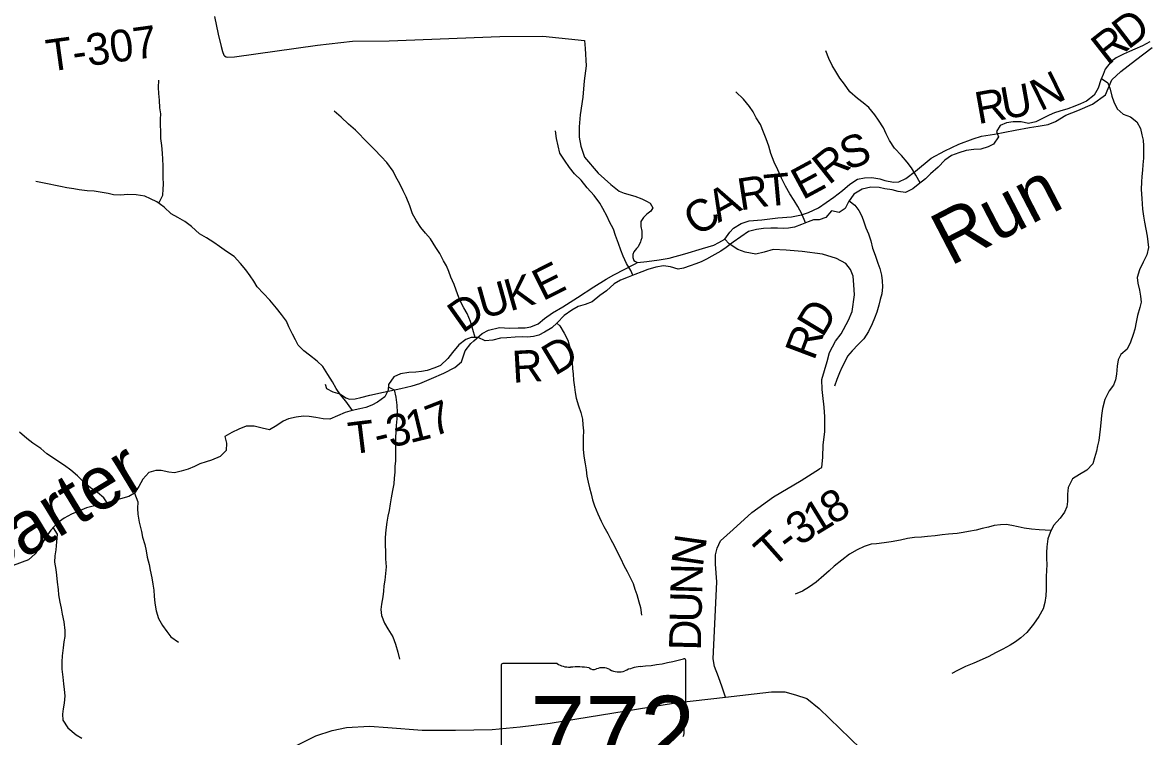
# Model space of a CAD drawing. Extents: x 1578669 to 1989827, y 208020 to 553079.
# Drawn here: x 1763570 to 1774179, y 367313 to 374035 of the extents above; entities that cross this region are included whole.
import ezdxf

# ---------------------------------------------------------------- set-up
doc = ezdxf.new("R2010")
doc.units = 0
for name, color, linetype in [('GM_X_Minor_River', 7, 'Continuous'), ('GM_X_Minor_River_Text', 7, 'Continuous'), ('GM_X_State_Location', 7, 'Continuous'), ('GM_X_State_Route', 7, 'Continuous'), ('GM_X_State_Shield', 7, 'Continuous'), ('GM_X_Township_Road', 7, 'Continuous'), ('GM_X_Township_Road_Text', 7, 'Continuous')]:
    doc.layers.add(name, color=color, linetype=linetype)

msp = doc.modelspace()

# ---------------------------------------------------------------- linework, layer by layer
at = {"layer": 'GM_X_Minor_River'}
for points in [[(1774184, 373853), (1774114, 373817), (1774040, 373785), (1773990, 373763), (1773936, 373737), (1773867, 373703), (1773817, 373669), (1773763, 373597), (1773743, 373547), (1773721, 373495), (1773695, 373417), (1773658, 373353), (1773586, 373295), (1773530, 373269), (1773476, 373249), (1773410, 373224), (1773334, 373202), (1773284, 373184), (1773234, 373162), (1773110, 373100), (1773040, 373086), (1772970, 373099), (1772896, 373101), (1772834, 373091), (1772772, 373065), (1772740, 373009), (1772758, 372959), (1772712, 372891), (1772662, 372865), (1772590, 372843), (1772524, 372840), (1772452, 372830), (1772384, 372810), (1772316, 372782), (1772252, 372740), (1772191, 372674), (1772119, 372610), (1772069, 372564), (1772001, 372511), (1771951, 372471), (1771883, 372435), (1771813, 372445), (1771757, 372459), (1771689, 372471), (1771633, 372482), (1771555, 372484), (1771473, 372466), (1771397, 372420), (1771347, 372348), (1771315, 372284), (1771257, 372246), (1771187, 372261), (1771133, 372199), (1771069, 372179), (1771015, 372179), (1770965, 372159), (1770903, 372133), (1770837, 372109), (1770781, 372100), (1770729, 372096), (1770677, 372098), (1770613, 372100), (1770545, 372096), (1770479, 372086), (1770405, 372069), (1770333, 372019), (1770261, 371967), (1770195, 371917), (1770143, 371883), (1770059, 371835), (1770008, 371807), (1769958, 371783)], [(1772021, 372526), (1771981, 372597), (1771938, 372667), (1771898, 372721), (1771844, 372784), (1771780, 372852), (1771733, 372924), (1771701, 372987), (1771675, 373043), (1771629, 373115), (1771592, 373167), (1771538, 373234), (1771484, 373280), (1771430, 373320), (1771359, 373382), (1771307, 373455), (1771265, 373513), (1771225, 373575), (1771192, 373632), (1771160, 373696), (1771132, 373770)], [(1764852, 372335), (1764889, 372411), (1764893, 372465), (1764897, 372515), (1764893, 372576), (1764893, 372630), (1764892, 372686), (1764890, 372750), (1764886, 372804), (1764882, 372876), (1764872, 372944), (1764871, 373005), (1764869, 373075), (1764869, 373127), (1764871, 373177), (1764863, 373233), (1764858, 373305), (1764854, 373367), (1764850, 373424), (1764854, 373494)], [(1773726, 373508), (1773787, 373469), (1773809, 373409), (1773826, 373343), (1773844, 373290), (1773874, 373222), (1773932, 373172), (1773999, 373148), (1774061, 373101), (1774095, 373037), (1774107, 372977), (1774119, 372927), (1774124, 372875), (1774124, 372758), (1774118, 372696), (1774112, 372644), (1774106, 372586), (1774103, 372534), (1774101, 372464), (1774107, 372378), (1774114, 372277), (1774122, 372211), (1774132, 372157), (1774144, 372091), (1774158, 372023), (1774165, 371969), (1774169, 371918), (1774153, 371848), (1774121, 371778), (1774085, 371706), (1774062, 371634), (1774068, 371580), (1774084, 371514), (1774096, 371458), (1774100, 371403), (1774089, 371351), (1774065, 371277), (1774055, 371213), (1774041, 371147), (1774025, 371097), (1774000, 371025), (1773968, 370959), (1773910, 370911), (1773884, 370859), (1773874, 370801), (1773868, 370723), (1773859, 370671), (1773839, 370621), (1773801, 370567), (1773759, 370487), (1773737, 370400), (1773726, 370334), (1773720, 370266), (1773716, 370206), (1773710, 370152), (1773702, 370100), (1773691, 370050), (1773679, 369998), (1773663, 369936), (1773645, 369880), (1773589, 369820), (1773521, 369780), (1773453, 369738), (1773414, 369658), (1773408, 369596), (1773408, 369526), (1773400, 369475), (1773378, 369425), (1773339, 369367), (1773275, 369300), (1773243, 369235), (1773221, 369175), (1773213, 369097), (1773210, 369045), (1773210, 368987), (1773212, 368935), (1773210, 368871), (1773208, 368821), (1773206, 368753), (1773205, 368698), (1773203, 368638), (1773195, 368574), (1773177, 368514), (1773137, 368442), (1773086, 368370), (1773024, 368292), (1772968, 368242), (1772918, 368204), (1772868, 368172), (1772800, 368134), (1772730, 368099), (1772666, 368065), (1772576, 368025), (1772526, 368003), (1772448, 367973), (1772372, 367935), (1772317, 367905)], [(1770942, 372150), (1770905, 372233), (1770867, 372304), (1770834, 372360), (1770794, 372422), (1770754, 372496), (1770716, 372569), (1770679, 372647), (1770645, 372721), (1770615, 372802), (1770594, 372872), (1770572, 372940), (1770544, 373004), (1770516, 373075), (1770477, 373137), (1770449, 373193), (1770415, 373245), (1770357, 373314), (1770286, 373384)], [(1767832, 371071), (1767786, 371219), (1767755, 371296), (1767723, 371348), (1767691, 371416), (1767669, 371470), (1767632, 371568), (1767602, 371639), (1767584, 371691), (1767560, 371743), (1767534, 371793), (1767499, 371862), (1767461, 371918), (1767411, 371998), (1767363, 372052), (1767320, 372105), (1767278, 372167), (1767242, 372233), (1767216, 372309), (1767181, 372394), (1767153, 372450), (1767123, 372516), (1767085, 372582), (1767058, 372635), (1766998, 372717), (1766946, 372773), (1766884, 372840), (1766821, 372902), (1766703, 373021), (1766637, 373079), (1766570, 373143), (1766502, 373202)], [(1769314, 371656), (1769295, 371699), (1769257, 371768), (1769225, 371836), (1769201, 371892), (1769180, 371956), (1769152, 372029), (1769132, 372091), (1769096, 372159), (1769075, 372209), (1769033, 372284), (1769003, 372334), (1768951, 372406), (1768886, 372478), (1768828, 372551), (1768766, 372611), (1768720, 372669), (1768671, 372738), (1768629, 372806), (1768611, 372874), (1768595, 372942), (1768588, 373015)], [(1766675, 370383), (1766613, 370471), (1766563, 370530), (1766521, 370588), (1766487, 370652), (1766444, 370720), (1766398, 370797), (1766342, 370847), (1766272, 370903), (1766217, 370944), (1766163, 370996), (1766139, 371048), (1766111, 371100), (1766078, 371169), (1766054, 371223), (1766008, 371287), (1765960, 371345), (1765897, 371422), (1765839, 371484), (1765777, 371548), (1765747, 371599), (1765713, 371649), (1765672, 371707), (1765620, 371765), (1765562, 371832), (1765490, 371880), (1765425, 371926), (1765369, 371963), (1765301, 372007), (1765237, 372045), (1765161, 372114), (1765098, 372162), (1765032, 372200), (1764970, 372235), (1764904, 372297), (1764834, 372347), (1764773, 372376), (1764721, 372400), (1764639, 372412), (1764561, 372416), (1764493, 372411), (1764427, 372413), (1764375, 372425), (1764243, 372447), (1764179, 372452), (1764103, 372460), (1764051, 372468), (1763988, 372478), (1763926, 372491), (1763774, 372523), (1763694, 372539)], [(1771353, 372356), (1771405, 372316), (1771443, 372266), (1771471, 372212), (1771490, 372159), (1771510, 372101), (1771534, 372047), (1771556, 371979), (1771573, 371911), (1771597, 371844), (1771623, 371770), (1771641, 371720), (1771657, 371656), (1771664, 371602), (1771666, 371546), (1771658, 371481), (1771644, 371427), (1771630, 371375), (1771611, 371307), (1771591, 371251), (1771567, 371197), (1771535, 371127), (1771489, 371057), (1771435, 371003), (1771380, 370945), (1771336, 370893), (1771310, 370839), (1771284, 370787), (1771260, 370737), (1771236, 370675), (1771213, 370611)], [(1769958, 371783), (1769908, 371762), (1769856, 371744), (1769792, 371724), (1769742, 371712), (1769669, 371736), (1769603, 371745), (1769531, 371731), (1769455, 371709), (1769401, 371689), (1769333, 371663), (1769271, 371639), (1769198, 371608), (1769140, 371576), (1769066, 371510), (1769004, 371464), (1768932, 371404), (1768866, 371380), (1768802, 371360), (1768740, 371328), (1768670, 371276), (1768604, 371209), (1768554, 371161), (1768483, 371119), (1768429, 371093), (1768379, 371079), (1768325, 371073), (1768273, 371077), (1768208, 371072), (1768130, 371068), (1768068, 371062), (1767996, 371044), (1767926, 371038), (1767860, 371071), (1767792, 371071), (1767742, 371051), (1767676, 371001), (1767618, 370927), (1767575, 370873), (1767503, 370805), (1767451, 370783), (1767379, 370760), (1767327, 370748), (1767273, 370744), (1767205, 370740), (1767129, 370728), (1767065, 370700), (1767015, 370628), (1767011, 370574), (1766979, 370510), (1766911, 370460), (1766858, 370433), (1766800, 370411), (1766744, 370397), (1766674, 370383), (1766606, 370365), (1766534, 370333), (1766464, 370302), (1766400, 370304), (1766332, 370316), (1766269, 370326), (1766215, 370328), (1766145, 370319), (1766073, 370305), (1766023, 370281), (1765965, 370241), (1765896, 370199), (1765825, 370215), (1765751, 370234), (1765675, 370234), (1765607, 370206), (1765541, 370176), (1765475, 370136), (1765490, 370074), (1765486, 370006), (1765430, 369948), (1765348, 369914), (1765298, 369898), (1765240, 369879), (1765190, 369855), (1765130, 369831), (1765062, 369811), (1765000, 369795), (1764948, 369803), (1764876, 369816), (1764824, 369818), (1764758, 369798), (1764702, 369736), (1764664, 369668), (1764623, 369604), (1764569, 369572), (1764491, 369550), (1764425, 369532), (1764365, 369513), (1764311, 369499), (1764247, 369485), (1764173, 369467), (1764105, 369439), (1764031, 369407), (1763963, 369368), (1763895, 369322)], [(1768601, 371206), (1768628, 371178), (1768669, 371112), (1768703, 371044), (1768727, 370954), (1768738, 370885), (1768744, 370835), (1768748, 370779), (1768754, 370723), (1768758, 370667), (1768765, 370603), (1768773, 370551), (1768783, 370498), (1768805, 370426), (1768825, 370364), (1768842, 370302), (1768846, 370248), (1768850, 370192), (1768848, 370129), (1768848, 370079), (1768849, 370019), (1768855, 369953), (1768865, 369879), (1768875, 369825), (1768883, 369764), (1768894, 369706), (1768906, 369654), (1768922, 369598), (1768936, 369540), (1768954, 369484), (1768985, 369409), (1769017, 369341), (1769043, 369289), (1769079, 369223), (1769108, 369168), (1769138, 369112), (1769170, 369044), (1769202, 368986), (1769232, 368922), (1769263, 368865), (1769293, 368803), (1769317, 368753), (1769335, 368699), (1769354, 368649), (1769372, 368582), (1769388, 368526), (1769398, 368454)], [(1767013, 370605), (1767067, 370578), (1767083, 370508), (1767092, 370434), (1767096, 370364), (1767094, 370305), (1767088, 370241), (1767083, 370181), (1767081, 370127), (1767081, 369907), (1767076, 369855), (1767074, 369802), (1767068, 369744), (1767064, 369692), (1767054, 369628), (1767041, 369560), (1767031, 369504), (1767021, 369442), (1767009, 369386), (1766999, 369332), (1766990, 369258), (1766984, 369187), (1766982, 369121), (1766988, 369049), (1766988, 368985), (1766993, 368909), (1766987, 368849), (1766981, 368785), (1766971, 368730), (1766967, 368680), (1766960, 368628), (1766950, 368558), (1766944, 368508), (1766948, 368452), (1766976, 368380), (1767009, 368327), (1767055, 368251), (1767081, 368183), (1767102, 368107), (1767120, 368042)], [(1764367, 369513), (1764334, 369561), (1764274, 369609), (1764208, 369655), (1764154, 369700), (1764086, 369768), (1764025, 369820), (1763965, 369865), (1763903, 369905), (1763851, 369939), (1763799, 369975), (1763742, 370024), (1763668, 370076), (1763610, 370118), (1763542, 370179)], [(1764623, 369604), (1764655, 369522), (1764653, 369460), (1764655, 369405), (1764668, 369331), (1764688, 369243), (1764700, 369189), (1764722, 369119), (1764734, 369060), (1764743, 369002), (1764761, 368932), (1764771, 368878), (1764787, 368808), (1764796, 368748), (1764806, 368689), (1764810, 368635), (1764816, 368569), (1764828, 368497), (1764849, 368425), (1764887, 368358), (1764929, 368302), (1764967, 368250), (1765038, 368200)], [(1763895, 369322), (1763837, 369256), (1763789, 369190), (1763742, 369112), (1763688, 369034), (1763626, 368976), (1763482, 368924)], [(1763858, 369279), (1763895, 369218), (1763890, 369147), (1763882, 369069), (1763874, 369015), (1763872, 368953), (1763884, 368885), (1763889, 368833), (1763895, 368765), (1763905, 368698), (1763907, 368648), (1763921, 368578), (1763932, 368522), (1763942, 368464), (1763958, 368391), (1763968, 368311), (1763967, 368255), (1763959, 368203), (1763953, 368149), (1763943, 368071), (1763941, 368015), (1763940, 367947), (1763948, 367870), (1763956, 367810), (1763962, 367754), (1763968, 367694), (1763961, 367626), (1763951, 367574), (1763947, 367522), (1763949, 367465), (1763995, 367393), (1764074, 367327), (1764128, 367297)], [(1773252, 369253), (1773141, 369258), (1773069, 369266), (1772999, 369274), (1772944, 369287), (1772884, 369299), (1772830, 369309), (1772778, 369307), (1772716, 369299), (1772664, 369285), (1772604, 369270), (1772548, 369256), (1772476, 369242), (1772424, 369232), (1772368, 369224), (1772286, 369218), (1772226, 369211), (1772160, 369203), (1772088, 369195), (1772032, 369191), (1771966, 369185), (1771902, 369176), (1771834, 369160), (1771746, 369146), (1771680, 369136), (1771610, 369128), (1771558, 369123), (1771494, 369103), (1771428, 369069), (1771356, 369029), (1771282, 368973), (1771212, 368915), (1771162, 368873), (1771112, 368829), (1771041, 368765), (1770977, 368722), (1770911, 368680), (1770843, 368652)]]:
    msp.add_lwpolyline(points, dxfattribs=at)
at = {"layer": 'GM_X_State_Route'}
msp.add_lwpolyline([(1766131, 367218), (1766332, 367318), (1766485, 367368), (1766620, 367398), (1766835, 367411), (1767009, 367397), (1767331, 367372), (1767646, 367373), (1767991, 367380), (1768256, 367404), (1768537, 367438), (1769716, 367631), (1770189, 367684), (1770458, 367715), (1770622, 367733), (1770747, 367733), (1770848, 367706), (1770952, 367672), (1771070, 367575), (1771556, 367106)], dxfattribs=at)
at = {"layer": 'GM_X_State_Shield'}
for p, q in [((1768075, 367981), (1768075, 366924)), ((1768602, 367999), (1768092, 367999)), ((1769815, 367473), (1769815, 368025)), ((1769815, 367473), (1769815, 367473))]:
    msp.add_line(p, q, dxfattribs=at)
for centre, major_axis, start_param, end_param in [((1769195, 369440), (1845, 0), 4.814394, 5.042369), ((1769796, 368028), (19.4, 0), 6.141152, 7.989035), ((1768095, 367983), (20.2, 0), 1.712693, 3.28349), ((1768723, 368122), (196, 0), 4.042523, 4.731795), ((1768788, 367406), (702, 0), 1.404758, 1.657858), ((1768947, 367989), (56.4, 0), 3.836095, 5.185415), ((1769030, 367867), (117, 0), 0.950623, 2.079405), ((1769182, 368034), (141, 0), 4.081561, 5.145723), ((1769431, 367676), (371, 0), 1.699011, 2.107814), ((1769811, 367432), (30, 0), 1.883978, 3.671073), ((1769620, 367362), (180, 0), 5.934695, 6.695948), ((1769795, 367470), (20.7, 0), 5.05454, 6.418171)]:
    msp.add_ellipse(centre, major_axis=major_axis, ratio=0.8, start_param=start_param, end_param=end_param, dxfattribs=at)
at = {"layer": 'GM_X_Township_Road'}
for points in [[(1765378, 374092), (1765410, 373927), (1765441, 373810), (1765452, 373762), (1765466, 373728), (1765470, 373722), (1765486, 373711), (1765502, 373709), (1765566, 373711), (1766346, 373822), (1766677, 373860), (1767022, 373864), (1768064, 373904), (1768469, 373906), (1768860, 373867), (1768867, 373791), (1768877, 373628), (1768858, 373488), (1768846, 373333), (1768820, 373165), (1768811, 373053), (1768809, 372956), (1768825, 372872), (1768860, 372769), (1768988, 372617), (1769109, 372511), (1769187, 372448), (1769235, 372429), (1769335, 372402), (1769399, 372375), (1769443, 372353), (1769479, 372334), (1769502, 372292), (1769484, 372258), (1769447, 372230), (1769415, 372200), (1769403, 372182), (1769390, 372162), (1769390, 372114), (1769399, 372072), (1769401, 372044), (1769399, 372008), (1769392, 371984), (1769388, 371970), (1769364, 371924), (1769351, 371908), (1769325, 371876), (1769315, 371852), (1769314, 371822), (1769326, 371796), (1769341, 371784), (1769358, 371777)], [(1769358, 371777), (1769446, 371786), (1769563, 371801), (1769657, 371818), (1769804, 371857), (1769971, 371907), (1770078, 371938), (1770126, 371963), (1770181, 371997), (1770228, 372062), (1770262, 372098), (1770335, 372144), (1770410, 372167), (1770530, 372177), (1770681, 372196), (1770809, 372206), (1770857, 372214), (1770902, 372225), (1770970, 372247), (1771063, 372290), (1771206, 372390), (1771289, 372454), (1771358, 372513), (1771429, 372561), (1771497, 372572), (1771566, 372577), (1771640, 372564), (1771688, 372548), (1771768, 372531), (1771820, 372536), (1771886, 372567), (1771975, 372637), (1772125, 372757), (1772252, 372828), (1772383, 372889), (1772518, 372941), (1772599, 372965), (1772719, 372983), (1772914, 373023), (1773049, 373048), (1773130, 373061), (1773226, 373076), (1773294, 373103), (1773393, 373162), (1773506, 373207), (1773643, 373266), (1773765, 373355), (1773826, 373495), (1773910, 373574), (1774049, 373681), (1774203, 373801)], [(1771074, 369833), (1771076, 369835), (1771094, 369846), (1771103, 369942), (1771106, 370059), (1771122, 370181), (1771123, 370324), (1771118, 370414), (1771105, 370525), (1771098, 370579), (1771093, 370673), (1771145, 370843), (1771166, 370927), (1771223, 371035), (1771276, 371105), (1771346, 371234), (1771379, 371314), (1771401, 371471), (1771396, 371567), (1771391, 371646), (1771365, 371710), (1771320, 371765), (1771234, 371814), (1771100, 371854), (1770910, 371880), (1770759, 371892), (1770637, 371897), (1770553, 371872), (1770472, 371853), (1770372, 371872), (1770304, 371899), (1770221, 371952), (1770181, 371997)], [(1766418, 370629), (1766430, 370589), (1766492, 370558), (1766556, 370539), (1766592, 370516), (1766614, 370502), (1766647, 370490), (1766702, 370491), (1766756, 370505), (1766840, 370528), (1766967, 370556), (1767130, 370589), (1767237, 370613), (1767311, 370637), (1767420, 370684), (1767537, 370734), (1767638, 370787), (1767701, 370841), (1767736, 370945), (1767789, 371013), (1767819, 371038), (1767896, 371108), (1767955, 371139), (1768059, 371164), (1768154, 371159), (1768236, 371160), (1768302, 371161), (1768356, 371169), (1768423, 371198), (1768484, 371247), (1768560, 371301), (1768657, 371358), (1768793, 371445), (1768948, 371547), (1769065, 371620), (1769136, 371659), (1769336, 371762), (1769358, 371777)], [(1770189, 367684), (1770156, 367777), (1770123, 367876), (1770084, 367973), (1770071, 368045), (1770105, 368769), (1770093, 368934), (1770094, 369024), (1770108, 369086), (1770141, 369156), (1770261, 369263), (1770437, 369422), (1770639, 369570), (1770900, 369724), (1771074, 369833)]]:
    msp.add_lwpolyline(points, dxfattribs=at)

# ---------------------------------------------------------------- texts
at = {"layer": 'GM_X_Minor_River_Text'}
for s, rotation, p in [('Run', 27.4024, (1772304, 371738)), ('Carter', 31.2654, (1763168, 368732))]:
    msp.add_text(s, height=500, rotation=rotation, dxfattribs=at).set_placement(p)
at = {"layer": 'GM_X_State_Location'}
for s in ['s', 'r']:
    msp.add_text(s, height=1, dxfattribs=at).set_placement((1768926, 367382))
at = {"layer": 'GM_X_State_Shield'}
msp.add_text('772', height=696.1, dxfattribs=at).set_placement((1768349, 366999))
at = {"layer": 'GM_X_Township_Road_Text'}
for s, rotation, p in [('D', 37.4906, (1773977, 373774)), ('T-307', 7.8922, (1763814, 373572)), ('R', 38.1197, (1773784, 373623)), ('N', 26.0034, (1773152, 373196)), ('U', 10.1393, (1772808, 373122)), ('R', 10.0905, (1772565, 373078)), ('S', 20.0083, (1771330, 372641)), ('R', 38.5273, (1771160, 372500)), ('E', 28.3489, (1770914, 372361)), ('T', 5.2744, (1770565, 372302)), ('R', 8.8637, (1770326, 372265)), ('A', 28.7648, (1770121, 372147)), ('C', 34.0516, (1769923, 372013)), ('E', 26.6273, (1768468, 371409)), ('K', 15.8265, (1768157, 371315)), ('U', 15.6657, (1767902, 371244)), ('D', 35.2734, (1767711, 371103)), ('D', 58.8719, (1771101, 371061)), ('R', 69.3119, (1771021, 370844)), ('D', 31.2657, (1768580, 370703)), ('R', 3.292, (1768186, 370643)), ('7', 21.3434, (1767438, 370131)), ('1', 13.6798, (1767216, 370074)), ('T', 7.0203, (1766655, 369969)), ('3', 13.0442, (1767033, 370031)), ('-', 13.307, (1766913, 370003)), ('8', 31.8699, (1771197, 369299)), ('1', 31.435, (1771037, 369201)), ('3', 32.9482, (1770884, 369102)), ('T', 41.5887, (1770627, 368886)), ('-', 36.848, (1770789, 369031)), ('N', 81.9487, (1769974, 368903)), ('N', 88.4917, (1769968, 368648)), ('U', 88.5792, (1769961, 368384)), ('D', 88.5828, (1769955, 368120))]:
    msp.add_text(s, height=300, rotation=rotation, dxfattribs=at).set_placement(p)

doc.saveas('drawing.dxf')
